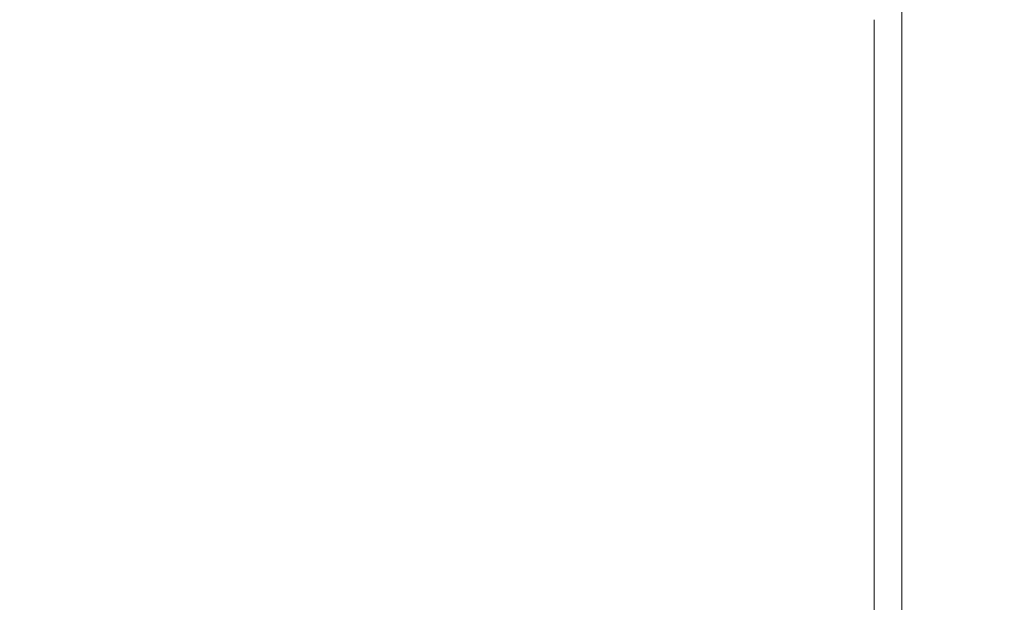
# Model space of a CAD drawing. Header units: inches. Extents: x 1 to 109, y 1 to 85.
# Tile 874 of 1056: x 88.55541 to 88.56006, y 24.49651 to 24.49926. Entities that reach past the tile are written whole.
import ezdxf

# ---------------------------------------------------------------- set-up
doc = ezdxf.new("R2010")
doc.units = ezdxf.units.IN
doc.header["$MEASUREMENT"] = 0

msp = doc.modelspace()

# ---------------------------------------------------------------- linework, layer by layer
at = {"color": 7, "linetype": 'Continuous', "lineweight": 15, "ltscale": 5}
for p, q in [((88.5595741, 24.4689384), (88.5595741, 24.7285168)), ((88.5595741, 24.7175217), (88.5595741, 24.4596072)), ((88.5595741, 24.7175217), (88.5595741, 24.4596072)), ((88.5595741, 24.4497717), (88.5595741, 24.7093502)), ((88.5595741, 24.4497717), (88.5595741, 24.7093502)), ((88.5594439, 24.36912), (88.5594439, 24.4992568))]:
    msp.add_line(p, q, dxfattribs=at)
for points, knots in [([(88.5585559, 24.4341884), (88.5584663, 24.4360523), (88.5582858, 24.4398112), (88.5580002, 24.4454627), (88.557703, 24.451134), (88.5573951, 24.4567788), (88.5570791, 24.4623489), (88.5567634, 24.4676916), (88.5564509, 24.4727715), (88.556144, 24.4775614), (88.555839, 24.4821258), (88.555538, 24.486433), (88.5552374, 24.4905357), (88.5549396, 24.4943903), (88.5546475, 24.497955), (88.5543676, 24.501144), (88.5541022, 24.5039782), (88.5538245, 24.5064731), (88.5535397, 24.5085857), (88.5532495, 24.510314), (88.5529563, 24.5116582), (88.5526565, 24.5126327), (88.5523521, 24.5132232), (88.5520393, 24.513425), (88.5517203, 24.5132068), (88.5513978, 24.512543), (88.5510808, 24.5114491), (88.5507716, 24.5099428), (88.5504726, 24.5080482), (88.550191, 24.5058364), (88.5499278, 24.5033537), (88.5496764, 24.5006182), (88.5494106, 24.4975625), (88.5491343, 24.4941712), (88.5488418, 24.4903796), (88.5485348, 24.486184), (88.5482151, 24.4815898), (88.5478912, 24.4767104), (88.5475657, 24.4715845), (88.5472413, 24.4662549), (88.5469269, 24.4608713), (88.5466246, 24.4554893), (88.5463361, 24.4501583), (88.5460575, 24.4448109), (88.5457894, 24.4394859), (88.5456194, 24.435945), (88.5455351, 24.4341884)], [0, 0, 0, 0, 0.022479, 0.045331, 0.068506, 0.091948, 0.115595, 0.139386, 0.161889, 0.184404, 0.206874, 0.229245, 0.25146, 0.274794, 0.297838, 0.320536, 0.342918, 0.365562, 0.38856, 0.410518, 0.432694, 0.455036, 0.47749, 0.5, 0.523873, 0.547679, 0.571351, 0.594825, 0.618042, 0.640943, 0.662202, 0.683327, 0.704778, 0.726531, 0.74854, 0.772107, 0.795844, 0.819687, 0.843568, 0.86742, 0.891176, 0.913429, 0.935486, 0.957297, 0.978816, 1, 1, 1, 1]), ([(88.5623273, 24.4959986), (88.5606813, 24.4988307), (88.5573877, 24.5044977), (88.5540988, 24.5101679), (88.5524535, 24.5130044)], [0, 0, 0, 0, 0.499754, 1, 1, 1, 1])]:
    msp.add_open_spline(points, degree=3, knots=knots, dxfattribs=at)

doc.saveas('drawing.dxf')
